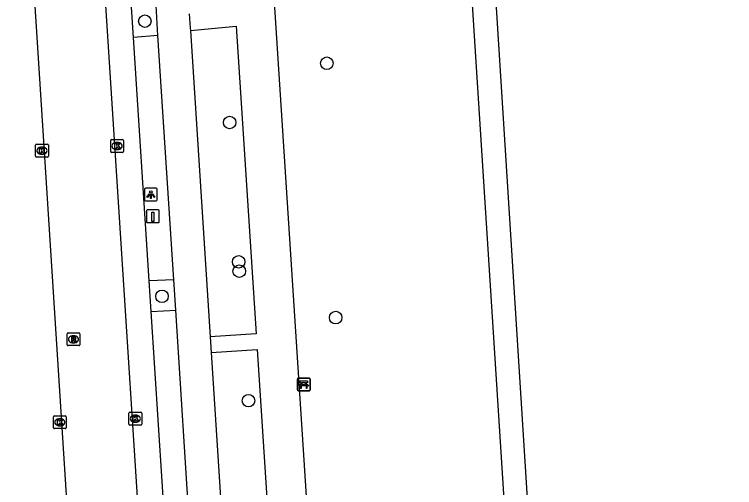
# Model space of a CAD drawing. Extents: x 160732 to 162105, y 387428 to 388479.
# Drawn here: x 160753.5 to 160809.9, y 387945.5 to 387982.5 of the extents above; entities that cross this region are included whole.
import ezdxf

# ---------------------------------------------------------------- set-up
doc = ezdxf.new("R2010")
doc.units = 0
for name, color, linetype in [('IMGEO_Bank', 7, 'Continuous'), ('IMGEO_Boom', 7, 'Continuous'), ('IMGEO_Fietspad_gesloten', 7, 'Continuous'), ('IMGEO_Groenvoorziening', 7, 'Continuous'), ('IMGEO_Kolk', 7, 'Continuous'), ('IMGEO_Laadpaal', 7, 'Continuous'), ('IMGEO_Lichtpunt', 7, 'Continuous'), ('IMGEO_Meer_plas_ven_vijver', 7, 'Continuous'), ('IMGEO_Parkeervlak_open', 7, 'Continuous'), ('IMGEO_Rijbaan_lokaal_gesloten', 7, 'Continuous'), ('IMGEO_Rioolput', 7, 'Continuous'), ('IMGEO_Voetpad_open', 7, 'Continuous')]:
    doc.layers.add(name, color=color, linetype=linetype)

msp = doc.modelspace()

# ---------------------------------------------------------------- linework, layer by layer
at = {"layer": 'IMGEO_Bank'}
for p, q in [((160775.685, 387953.169), (160775.685, 387954.01)), ((160775.685, 387954.01), (160775.685, 387953.169)), ((160775.76, 387954.094), (160776.601, 387954.094)), ((160776.601, 387954.094), (160775.76, 387954.094)), ((160775.994, 387953.6), (160775.994, 387953.706)), ((160776.038, 387953.706), (160776.038, 387953.6)), ((160776.326, 387953.712), (160776.044, 387953.712)), ((160776.044, 387953.594), (160776.326, 387953.594)), ((160776.332, 387953.6), (160776.332, 387953.706)), ((160776.376, 387953.706), (160776.376, 387953.6)), ((160776.685, 387954.019), (160776.685, 387953.178)), ((160776.685, 387953.178), (160776.685, 387954.019)), ((160776.61, 387953.094), (160775.769, 387953.094)), ((160775.769, 387953.094), (160776.61, 387953.094)), ((160776.382, 387953.492), (160775.989, 387953.492))]:
    msp.add_line(p, q, dxfattribs=at)
for points in [[(160775.932, 387953.492), (160775.79, 387953.492), (160775.902, 387953.594), (160775.988, 387953.594)], [(160775.988, 387953.712), (160775.902, 387953.712), (160775.902, 387953.873), (160776.465, 387953.873), (160776.465, 387953.712), (160776.382, 387953.712)], [(160776.382, 387953.594), (160776.465, 387953.594), (160776.577, 387953.492), (160776.438, 387953.492)], [(160775.982, 387953.485), (160775.982, 387953.278), (160775.939, 387953.278), (160775.939, 387953.485)], [(160776.432, 387953.485), (160776.432, 387953.278), (160776.388, 387953.278), (160776.388, 387953.485)]]:
    msp.add_lwpolyline(points, dxfattribs=at)
for centre, radius, start, end in [((160775.763, 387954.016), 0.0779, 92.4484, 184.2845), ((160775.763, 387954.016), 0.0779, 92.4484, 184.2845), ((160775.987, 387953.705), 0.00671, 2.8957, 87.1043), ((160775.987, 387953.601), 0.00671, 272.8957, 357.1043), ((160776.044, 387953.705), 0.00671, 92.8957, 177.1043), ((160776.044, 387953.601), 0.00671, 182.8957, 267.1043), ((160776.326, 387953.705), 0.00671, 2.8957, 87.1043), ((160776.326, 387953.601), 0.00671, 272.8957, 357.1043), ((160776.383, 387953.705), 0.00671, 92.8957, 177.1043), ((160776.383, 387953.601), 0.00671, 182.8957, 267.1043), ((160776.607, 387954.016), 0.0779, 2.4484, 94.2845), ((160776.607, 387954.016), 0.0779, 2.4484, 94.2845), ((160775.763, 387953.172), 0.0779, 182.4484, 274.2845), ((160775.763, 387953.172), 0.0779, 182.4484, 274.2845), ((160775.932, 387953.485), 0.00671, 2.8957, 87.1043), ((160775.989, 387953.485), 0.00671, 92.8957, 177.1043), ((160776.381, 387953.485), 0.00671, 2.8957, 87.1043), ((160776.438, 387953.485), 0.00671, 92.8957, 177.1043), ((160776.607, 387953.172), 0.0779, 272.4484, 4.2845), ((160776.607, 387953.172), 0.0779, 272.4484, 4.2845)]:
    msp.add_arc(centre, radius, start, end, dxfattribs=at)
at = {"layer": 'IMGEO_Boom'}
for centre in [(160763.757, 387982), (160777.994, 387978.709), (160770.383, 387974.081), (160771.093, 387963.181), (160771.138, 387962.449), (160765.096, 387960.487), (160778.685, 387958.825), (160771.86, 387952.326)]:
    msp.add_circle(centre, 0.489, dxfattribs=at)
at = {"layer": 'IMGEO_Fietspad_gesloten'}
for points in [[(160785.835, 387796.449), (160785.14, 387807.414), (160782.554, 387849.903), (160772.814, 388000), (160770.609, 388033.989), (160770.417, 388036.928), (160773.499, 388037.066), (160773.388, 388039.695)], [(160764.781, 387980.874), (160764.63, 387983.22)], [(160767.229, 387982.564), (160767.3, 387981.473), (160767.314, 387981.26)], [(160767.314, 387981.26), (160770.902, 387981.611), (160772.452, 387957.554), (160768.859, 387957.327)], [(160767.314, 387981.26), (160768.859, 387957.327)], [(160766.011, 387961.787), (160764.781, 387980.874)], [(160766.164, 387959.404), (160766.164, 387959.407), (160766.011, 387961.787)], [(160767.303, 387941.725), (160766.164, 387959.404)], [(160768.859, 387957.327), (160768.938, 387956.103)], [(160768.938, 387956.103), (160772.547, 387956.332), (160773.734, 387937.928), (160773.823, 387937.339), (160770.167, 387937.078)], [(160768.938, 387956.103), (160770.165, 387937.104), (160770.167, 387937.078)]]:
    msp.add_lwpolyline(points, dxfattribs=at)
at = {"layer": 'IMGEO_Groenvoorziening'}
msp.add_lwpolyline([(160804.527, 387806.316), (160803.555, 387806.564), (160802.656, 387807.01), (160801.869, 387807.632), (160801.228, 387808.404), (160800.762, 387809.293), (160800.601, 387809.769), (160800.433, 387810.758), (160788.313, 388000), (160786.861, 388022.113), (160787.07, 388023.425), (160787.432, 388024.236), (160788.27, 388025.267), (160789.315, 388025.958), (160806.244, 388030.763), (160806.63, 388031.671), (160809.89, 388032.592)], dxfattribs=at)
at = {"layer": 'IMGEO_Kolk'}
for p, q in [((160761.156, 387972.738), (160762.008, 387972.738)), ((160755.203, 387971.451), (160755.203, 387972.303)), ((160755.278, 387972.377), (160756.13, 387972.377)), ((160755.691, 387972.157), (160755.716, 387972.157)), ((160756.204, 387972.303), (160756.204, 387971.451)), ((160761.081, 387971.812), (160761.081, 387972.664)), ((160761.569, 387972.518), (160761.594, 387972.518)), ((160762.082, 387972.664), (160762.082, 387971.812)), ((160755.714, 387971.597), (160755.689, 387971.597)), ((160762.008, 387971.738), (160761.156, 387971.738)), ((160761.592, 387971.958), (160761.567, 387971.958)), ((160756.13, 387971.377), (160755.278, 387971.377)), ((160762.508, 387950.501), (160762.508, 387951.353)), ((160762.583, 387951.427), (160763.435, 387951.427)), ((160763.509, 387951.353), (160763.509, 387950.501)), ((160756.601, 387950.217), (160756.601, 387951.069)), ((160756.676, 387951.143), (160757.528, 387951.143)), ((160757.089, 387950.923), (160757.114, 387950.923)), ((160757.602, 387951.069), (160757.602, 387950.217)), ((160762.996, 387951.207), (160763.021, 387951.207)), ((160757.112, 387950.363), (160757.087, 387950.363)), ((160763.435, 387950.427), (160762.583, 387950.427)), ((160763.019, 387950.647), (160762.994, 387950.647)), ((160757.528, 387950.143), (160756.676, 387950.143))]:
    msp.add_line(p, q, dxfattribs=at)
for points in [[(160761.156, 387972.738), (160762.008, 387972.738)], [(160755.203, 387971.451), (160755.203, 387972.303)], [(160755.278, 387972.377), (160756.13, 387972.377)], [(160756.204, 387972.303), (160756.204, 387971.451)], [(160761.081, 387971.812), (160761.081, 387972.664)], [(160761.402, 387972.438), (160761.525, 387972.438), (160761.525, 387972.287), (160761.655, 387972.438), (160761.819, 387972.438), (160761.673, 387972.287), (160761.826, 387972.038), (160761.674, 387972.038), (160761.589, 387972.202), (160761.525, 387972.135), (160761.525, 387972.038), (160761.402, 387972.038), (160761.402, 387972.438)], [(160762.082, 387972.664), (160762.082, 387971.812)], [(160755.524, 387972.077), (160755.647, 387972.077), (160755.647, 387971.926), (160755.777, 387972.077), (160755.941, 387972.077), (160755.795, 387971.926), (160755.948, 387971.677), (160755.796, 387971.677), (160755.711, 387971.841), (160755.647, 387971.774), (160755.647, 387971.677), (160755.524, 387971.677), (160755.524, 387972.077)], [(160762.008, 387971.738), (160761.156, 387971.738)], [(160756.13, 387971.377), (160755.278, 387971.377)], [(160762.508, 387950.501), (160762.508, 387951.353)], [(160762.583, 387951.427), (160763.435, 387951.427)], [(160763.509, 387951.353), (160763.509, 387950.501)], [(160756.601, 387950.217), (160756.601, 387951.069)], [(160756.676, 387951.143), (160757.528, 387951.143)], [(160756.922, 387950.843), (160757.045, 387950.843), (160757.045, 387950.692), (160757.175, 387950.843), (160757.339, 387950.843), (160757.193, 387950.692), (160757.346, 387950.443), (160757.194, 387950.443), (160757.109, 387950.607), (160757.045, 387950.54), (160757.045, 387950.443), (160756.922, 387950.443), (160756.922, 387950.843)], [(160757.602, 387951.069), (160757.602, 387950.217)], [(160762.829, 387951.127), (160762.952, 387951.127), (160762.952, 387950.976), (160763.082, 387951.127), (160763.246, 387951.127), (160763.1, 387950.976), (160763.253, 387950.727), (160763.101, 387950.727), (160763.016, 387950.891), (160762.952, 387950.824), (160762.952, 387950.727), (160762.829, 387950.727), (160762.829, 387951.127)], [(160763.435, 387950.427), (160762.583, 387950.427)], [(160757.528, 387950.143), (160756.676, 387950.143)]]:
    msp.add_lwpolyline(points, dxfattribs=at)
for centre, start, end in [((160761.158, 387972.662), 91.552, 178.448), ((160761.158, 387972.662), 91.552, 178.448), ((160762.006, 387972.662), 1.552, 88.448), ((160762.006, 387972.662), 1.552, 88.448), ((160755.28, 387972.301), 91.552, 178.448), ((160755.28, 387972.301), 91.552, 178.448), ((160756.128, 387972.301), 1.552, 88.448), ((160756.128, 387972.301), 1.552, 88.448), ((160761.158, 387971.814), 181.552, 268.448), ((160761.158, 387971.814), 181.552, 268.448), ((160762.006, 387971.814), 271.552, 358.448), ((160762.006, 387971.814), 271.552, 358.448), ((160755.28, 387971.453), 181.552, 268.448), ((160755.28, 387971.453), 181.552, 268.448), ((160756.128, 387971.453), 271.552, 358.448), ((160756.128, 387971.453), 271.552, 358.448), ((160762.585, 387951.351), 91.552, 178.448), ((160762.585, 387951.351), 91.552, 178.448), ((160763.433, 387951.351), 1.552, 88.448), ((160763.433, 387951.351), 1.552, 88.448), ((160756.678, 387951.067), 91.552, 178.448), ((160756.678, 387951.067), 91.552, 178.448), ((160757.526, 387951.067), 1.552, 88.448), ((160757.526, 387951.067), 1.552, 88.448), ((160756.678, 387950.219), 181.552, 268.448), ((160756.678, 387950.219), 181.552, 268.448), ((160757.526, 387950.219), 271.552, 358.448), ((160757.526, 387950.219), 271.552, 358.448), ((160762.585, 387950.503), 181.552, 268.448), ((160762.585, 387950.503), 181.552, 268.448), ((160763.433, 387950.503), 271.552, 358.448), ((160763.433, 387950.503), 271.552, 358.448)]:
    msp.add_arc(centre, 0.0765, start, end, dxfattribs=at)
for centre, major_axis, ratio, start_param, end_param in [((160755.69, 387971.877), (-0.387, 0.002), 0.722429, 4.712389, 7.853982), ((160755.715, 387971.877), (-0.39, 0.002), 0.717154, 1.570796, 4.712389), ((160761.568, 387972.238), (-0.387, 0.002), 0.722429, 4.712389, 7.853982), ((160761.593, 387972.238), (-0.39, 0.002), 0.717154, 1.570796, 4.712389), ((160757.088, 387950.643), (-0.387, 0.002), 0.722429, 4.712389, 7.853982), ((160757.113, 387950.643), (-0.39, 0.002), 0.717154, 1.570796, 4.712389), ((160762.995, 387950.927), (-0.387, 0.002), 0.722429, 4.712389, 7.853982), ((160763.02, 387950.927), (-0.39, 0.002), 0.717154, 1.570796, 4.712389)]:
    msp.add_ellipse(centre, major_axis=major_axis, ratio=ratio, start_param=start_param, end_param=end_param, dxfattribs=at)
at = {"layer": 'IMGEO_Laadpaal'}
for p, q in [((160763.88, 387967.167), (160763.88, 387966.326)), ((160763.88, 387967.167), (160763.88, 387966.326)), ((160764.796, 387967.251), (160763.955, 387967.251)), ((160764.796, 387967.251), (160763.955, 387967.251)), ((160764.88, 387966.335), (160764.88, 387967.176)), ((160764.88, 387966.335), (160764.88, 387967.176)), ((160763.964, 387966.251), (160764.805, 387966.251)), ((160763.964, 387966.251), (160764.805, 387966.251))]:
    msp.add_line(p, q, dxfattribs=at)
msp.add_lwpolyline([(160764.295, 387967.064), (160764.455, 387967.064), (160764.455, 387966.331), (160764.295, 387966.331), (160764.295, 387967.064)], dxfattribs=at)
for centre, start, end in [((160763.958, 387967.173), 92.4484, 184.2845), ((160763.958, 387967.173), 92.4484, 184.2845), ((160764.802, 387967.173), 2.4484, 94.2845), ((160764.802, 387967.173), 2.4484, 94.2845), ((160763.958, 387966.329), 182.4484, 274.2845), ((160763.958, 387966.329), 182.4484, 274.2845), ((160764.802, 387966.329), 272.4484, 4.2845), ((160764.802, 387966.329), 272.4484, 4.2845)]:
    msp.add_arc(centre, 0.0779, start, end, dxfattribs=at)
at = {"layer": 'IMGEO_Lichtpunt'}
for p, q in [((160763.727, 387968.847), (160763.727, 387968.04)), ((160763.727, 387968.847), (160763.727, 387968.04)), ((160764.629, 387968.942), (160763.821, 387968.942)), ((160764.629, 387968.942), (160763.821, 387968.942)), ((160764.723, 387968.04), (160764.723, 387968.847)), ((160764.723, 387968.04), (160764.723, 387968.847)), ((160763.821, 387967.946), (160764.629, 387967.946)), ((160763.821, 387967.946), (160764.629, 387967.946))]:
    msp.add_line(p, q, dxfattribs=at)
for points in [[(160764.101, 387968.511), (160764.14, 387968.483), (160763.952, 387968.221), (160763.914, 387968.248), (160764.101, 387968.511)], [(160764.203, 387968.463), (160764.25, 387968.463), (160764.25, 387968.141), (160764.203, 387968.141), (160764.203, 387968.463)], [(160764.313, 387968.483), (160764.351, 387968.51), (160764.538, 387968.248), (160764.499, 387968.22), (160764.313, 387968.483)]]:
    msp.add_lwpolyline(points, dxfattribs=at)
msp.add_circle((160764.226, 387968.645), 0.0994, dxfattribs=at)
for centre, start, end in [((160763.821, 387968.847), 90, 180), ((160763.821, 387968.847), 90, 180), ((160764.629, 387968.847), 0, 90), ((160764.629, 387968.847), 0, 90), ((160763.821, 387968.04), 180, 270), ((160763.821, 387968.04), 180, 270), ((160764.629, 387968.04), 270, 0), ((160764.629, 387968.04), 270, 360)]:
    msp.add_arc(centre, 0.0946, start, end, dxfattribs=at)
at = {"layer": 'IMGEO_Meer_plas_ven_vijver'}
msp.add_lwpolyline([(160788.782, 388022.168), (160790.178, 388000), (160796.936, 387892.703), (160802.392, 387809.986)], dxfattribs=at)
at = {"layer": 'IMGEO_Parkeervlak_open'}
for points in [[(160762.861, 387980.718), (160762.708, 387983.089)], [(160764.246, 387959.299), (160764.246, 387959.305), (160764.092, 387961.692)]]:
    msp.add_lwpolyline(points, dxfattribs=at)
at = {"layer": 'IMGEO_Rijbaan_lokaal_gesloten'}
for points in [[(160759.662, 387913.216), (160753.548, 388008.421)], [(160765.198, 387913.607), (160760.054, 387993.374)]]:
    msp.add_lwpolyline(points, dxfattribs=at)
at = {"layer": 'IMGEO_Rioolput'}
for p, q in [((160757.671, 387956.705), (160757.671, 387957.557)), ((160757.746, 387957.631), (160758.598, 387957.631)), ((160758.672, 387957.557), (160758.672, 387956.705)), ((160758.159, 387957.411), (160758.184, 387957.411)), ((160758.598, 387956.631), (160757.746, 387956.631)), ((160758.182, 387956.851), (160758.157, 387956.851))]:
    msp.add_line(p, q, dxfattribs=at)
for points in [[(160757.671, 387956.705), (160757.671, 387957.557)], [(160757.746, 387957.631), (160758.598, 387957.631)], [(160758.672, 387957.557), (160758.672, 387956.705)], [(160758.26, 387957.329), (160758.008, 387957.331), (160758.008, 387956.931)], [(160758.008, 387956.931), (160758.132, 387956.931), (160758.132, 387957.093), (160758.143, 387957.093)], [(160758.186, 387957.25), (160758.132, 387957.25), (160758.132, 387957.169)], [(160758.132, 387957.169), (160758.184, 387957.169)], [(160758.19, 387957.064), (160758.261, 387956.931), (160758.401, 387956.931), (160758.336, 387957.057)], [(160758.598, 387956.631), (160757.746, 387956.631)]]:
    msp.add_lwpolyline(points, dxfattribs=at)
for centre, radius, start, end in [((160757.748, 387957.555), 0.0765, 91.552, 178.448), ((160757.748, 387957.555), 0.0765, 91.552, 178.448), ((160758.596, 387957.555), 0.0765, 1.552, 88.448), ((160758.596, 387957.555), 0.0765, 1.552, 88.448), ((160758.142, 387957.04), 0.0533, 26.0293, 88.6989), ((160758.168, 387957.358), 0.19, 274.7715, 282.9687), ((160758.192, 387957.154), 0.0964, 77.0061, 93.1865), ((160758.206, 387957.211), 0.0378, 276.6634, 79.6772), ((160758.259, 387957.219), 0.109, 350.3612, 89.416), ((160758.257, 387957.219), 0.112, 277.5842, 350.9817), ((160758.241, 387957.004), 0.108, 29.5134, 73.7905), ((160757.748, 387956.707), 0.0765, 181.552, 268.448), ((160757.748, 387956.707), 0.0765, 181.552, 268.448), ((160758.596, 387956.707), 0.0765, 271.552, 358.448), ((160758.596, 387956.707), 0.0765, 271.552, 358.448)]:
    msp.add_arc(centre, radius, start, end, dxfattribs=at)
for centre, major_axis, ratio, start_param, end_param in [((160758.158, 387957.131), (-0.387, 0.002), 0.722429, 4.712389, 7.853982), ((160758.183, 387957.131), (-0.39, 0.002), 0.717154, 1.570796, 4.712389)]:
    msp.add_ellipse(centre, major_axis=major_axis, ratio=ratio, start_param=start_param, end_param=end_param, dxfattribs=at)
at = {"layer": 'IMGEO_Voetpad_open'}
for points in [[(160764.781, 387980.874), (160762.861, 387980.718)], [(160764.092, 387961.692), (160762.861, 387980.718)], [(160766.011, 387961.787), (160764.092, 387961.692)], [(160764.246, 387959.299), (160766.164, 387959.404)], [(160765.392, 387941.58), (160764.246, 387959.299)]]:
    msp.add_lwpolyline(points, dxfattribs=at)

doc.saveas('drawing.dxf')
